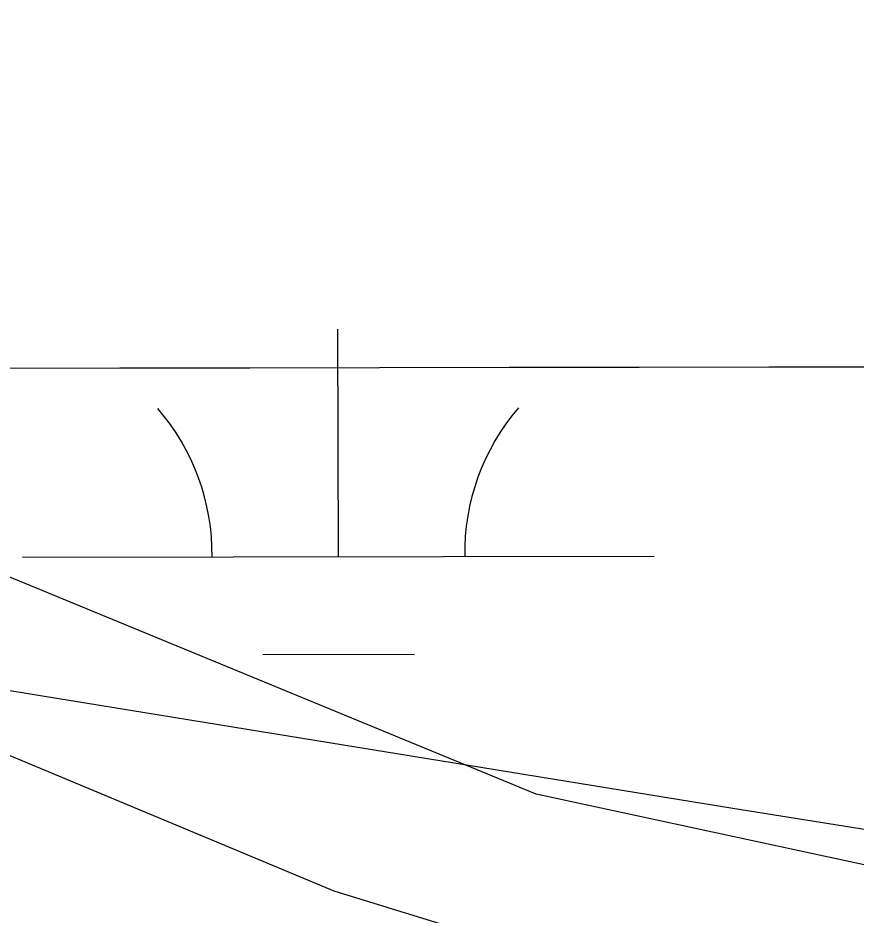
# Model space of a CAD drawing. Extents: x 3329332 to 3367211, y 631066 to 656469.
# Drawn here: x 3338292.7 to 3338425.4, y 648491.5 to 648633.5 of the extents above; entities that cross this region are included whole.
import ezdxf

# ---------------------------------------------------------------- set-up
doc = ezdxf.new("R2010")
doc.units = 0
for name, color, linetype in [('V-GRID-MAJR', 7, 'Continuous'), ('V-RIVR-EDGE', 7, 'Continuous'), ('V-SITE-VEGE', 7, 'Continuous'), ('V-TOPO-MINR', 7, 'Continuous'), ('V-WETL-SWMP', 7, 'Continuous')]:
    doc.layers.add(name, color=color, linetype=linetype)

msp = doc.modelspace()

# ---------------------------------------------------------------- linework, layer by layer
at = {"layer": 'V-GRID-MAJR'}
msp.add_spline([(3333438.762, 648570.676), (3338699.3000000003, 648578.71), (3343959.8370000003, 648587.509), (3349220.373, 648597.073), (3354480.9080000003, 648607.402), (3359741.441, 648618.497), (3365001.972, 648630.356), (3365001.973, 648630.356)], degree=3, dxfattribs=at)
at = {"layer": 'V-RIVR-EDGE'}
msp.add_spline([(3343636.8271070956, 646843.3989800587), (3343622.1108212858, 646851.5792317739), (3343608.9428611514, 646858.5922459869), (3343596.5399541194, 646861.3375356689), (3343585.2946953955, 646861.7531449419), (3343568.24393458, 646866.8367453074), (3343554.697763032, 646877.7287245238), (3343538.057816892, 646892.1185805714), (3343529.147033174, 646895.6308411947), (3343519.467360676, 646901.8596239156), (3343506.6900779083, 646910.0350810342), (3343488.8790585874, 646921.325408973), (3343476.1027347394, 646929.8886666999), (3343464.099135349, 646937.2866047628), (3343456.7481843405, 646944.2852351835), (3343449.7850339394, 646951.2829066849), (3343444.7484206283, 646953.23437568), (3343437.386921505, 646955.9671994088), (3343424.9830555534, 646958.3246884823), (3343409.480620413, 646962.2410513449), (3343396.697584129, 646968.089704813), (3343383.5277061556, 646974.3271178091), (3343375.7774475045, 646976.6730998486), (3343358.7228510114, 646980.205497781), (3343342.4448146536, 646984.1237784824), (3343324.996664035, 646985.3303316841), (3343315.3045255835, 646986.5177064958), (3343304.843498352, 646990.4216034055), (3343288.9638107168, 646998.60473188), (3343275.4109267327, 647006.7821068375), (3343264.954694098, 647012.6250067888), (3343248.681452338, 647018.4822905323), (3343233.954618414, 647022.3967355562), (3343209.925364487, 647028.2731976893), (3343162.260410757, 647042.3519666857), (3343147.918500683, 647045.1020509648), (3343128.926818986, 647049.4148447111), (3343116.5229530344, 647051.7723337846), (3343106.4526031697, 647056.8386736), (3343102.5793916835, 647058.7872658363), (3343086.688197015, 647062.3167870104), (3343081.258988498, 647062.3302118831), (3343073.506812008, 647063.9005927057), (3343064.593151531, 647066.249451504), (3343053.7481593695, 647071.7055097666), (3343047.940739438, 647075.5978996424), (3343041.7426421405, 647078.3278466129), (3343029.344529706, 647083.0121393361), (3343020.0488221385, 647087.6887607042), (3343006.4940203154, 647095.090534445), (3342971.6236099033, 647107.974257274), (3342951.4790744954, 647116.5557344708), (3342937.1515482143, 647125.1228278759), (3342928.2455590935, 647130.5740915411), (3342903.0586568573, 647138.7802340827), (3342877.487789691, 647148.5385379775), (3342858.8954156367, 647157.5039801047), (3342849.609297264, 647166.0586075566), (3342844.19159578, 647170.7256397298), (3342831.7934833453, 647175.4099324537), (3342823.655424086, 647177.7568734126), (3342803.887182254, 647181.6837843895), (3342796.52568313, 647184.4166081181), (3342787.2309344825, 647189.4810300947), (3342775.609382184, 647194.5512055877), (3342758.944504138, 647198.858245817), (3342732.97337041, 647203.5761007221), (3342721.3451056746, 647205.9316719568), (3342697.703652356, 647211.8071751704), (3342663.989931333, 647221.973416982), (3342635.705418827, 647232.1262339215), (3342620.593661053, 647237.2050396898), (3342601.9840264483, 647239.1900708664), (3342563.6166981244, 647249.3678197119), (3342526.798654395, 647258.7661316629), (3342490.762924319, 647270.8771300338), (3342457.056874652, 647284.1457767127), (3342444.661638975, 647289.9934712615), (3342438.029712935, 647274.1099479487), (3342415.16769651, 647281.5347357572), (3342391.925550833, 647292.0628873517), (3342329.1699355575, 647319.7520755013), (3342295.0780031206, 647333.7972823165), (3342283.068650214, 647338.8684167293), (3342254.791809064, 647352.1236385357), (3342236.19751717, 647360.3134794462), (3342218.3759497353, 647367.3380006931), (3342205.204153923, 647372.7998124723), (3342191.64743426, 647379.4259849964), (3342179.2579521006, 647387.6004831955), (3342172.2852125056, 647390.720148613), (3342149.820585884, 647402.0219835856), (3342116.8997266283, 647419.1667185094), (3342096.3664316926, 647427.3613540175), (3342074.6726116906, 647436.7222681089), (3342056.4594079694, 647442.1965458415), (3342048.7110671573, 647445.3181290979), (3342046.3909759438, 647448.0384868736), (3342044.4577264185, 647450.3700851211), (3342038.2586702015, 647452.712231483), (3342007.6463951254, 647462.4830013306), (3341964.2482070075, 647476.9390228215), (3341952.242689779, 647483.5613596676), (3341946.042674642, 647485.5157054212), (3341937.125178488, 647486.313361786), (3341928.594524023, 647486.7222586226), (3341922.397385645, 647489.8400062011), (3341906.513862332, 647496.4719322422), (3341894.505468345, 647501.9308672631), (3341878.2379801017, 647510.1149546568), (3341870.0932084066, 647509.7472913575), (3341856.9137412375, 647512.1066982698), (3341848.000080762, 647514.4555570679), (3341827.073231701, 647520.324347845), (3341821.2638939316, 647523.4411365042), (3341814.6789549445, 647526.5598430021), (3341810.025347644, 647526.571350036), (3341806.5332243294, 647525.8043790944), (3341795.289883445, 647526.9955895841), (3341774.7450814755, 647530.5366177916), (3341748.7854547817, 647539.9080799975), (3341739.1000287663, 647543.8100590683), (3341723.2049984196, 647545.7883778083), (3341703.4377155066, 647550.1030893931), (3341688.708963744, 647553.2419331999), (3341675.143613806, 647556.3779002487), (3341665.0684693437, 647559.505237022), (3341655.7785152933, 647566.5086620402), (3341650.35985489, 647570.787893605), (3341641.0583938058, 647573.1377113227), (3341619.3521078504, 647577.4572175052), (3341603.0731125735, 647580.9876975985), (3341588.7244900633, 647581.0231776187), (3341577.8641551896, 647580.2744261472), (3341570.499779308, 647581.843848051), (3341563.913881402, 647584.5747539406), (3341550.35620282, 647590.8131258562), (3341537.182489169, 647595.4993364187), (3341511.9936690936, 647602.9298777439), (3341494.1644303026, 647606.8519941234), (3341474.01126462, 647611.9432658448), (3341452.3126500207, 647619.3651768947), (3341435.647771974, 647623.672217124), (3341426.7293169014, 647624.0820728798), (3341409.6747204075, 647627.6144708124), (3341399.593822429, 647628.4150039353), (3341382.156219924, 647633.887363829), (3341364.3346524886, 647640.9118850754), (3341355.4209920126, 647643.2607438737), (3341344.179568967, 647645.2275555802), (3341336.034797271, 647644.8598922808), (3341320.5266086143, 647646.449451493), (3341290.677468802, 647651.176895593), (3341274.0145085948, 647656.2595370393), (3341268.5862589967, 647656.6607625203), (3341256.951281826, 647656.301729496), (3341232.5255970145, 647658.6889450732), (3341211.979836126, 647661.842172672), (3341186.0144559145, 647668.8868312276), (3341159.6564804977, 647673.9934456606), (3341146.4731776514, 647674.8016501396), (3341117.007043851, 647677.589132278), (3341103.433063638, 647677.2348938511), (3341097.616054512, 647677.2492776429), (3341091.8028810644, 647678.8148638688), (3341087.9296695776, 647680.7634561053), (3341085.2198599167, 647682.7091715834), (3341079.7954459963, 647684.661599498), (3341055.366884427, 647685.8854132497), (3341036.3684902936, 647687.4836027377), (3341024.7306363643, 647685.9611678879), (3341011.1547383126, 647684.8313282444), (3340999.5255146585, 647686.7990988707), (3340985.1855224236, 647690.3247843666), (3340953.8005228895, 647701.2608738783), (3340935.5930726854, 647709.0619552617), (3340923.584678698, 647714.5208902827), (3340917.0016575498, 647718.4151979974), (3340910.7968478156, 647718.4305407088), (3340908.0793667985, 647717.2738513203), (3340903.8135601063, 647717.2843994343), (3340894.5092222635, 647718.4708153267), (3340882.4893212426, 647719.2761430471), (3340860.789747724, 647726.3102534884), (3340855.75697009, 647729.812924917), (3340851.89047104, 647734.4761214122), (3340848.4060190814, 647736.811555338), (3340842.5909277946, 647737.6015403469), (3340826.314809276, 647742.2954222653), (3340811.5946877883, 647748.9244715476), (3340794.9432346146, 647758.6607202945), (3340781.396104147, 647769.1648989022), (3340774.827466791, 647778.8762157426), (3340770.949460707, 647778.8858049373), (3340766.3035247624, 647781.9997168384), (3340765.154506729, 647787.8196027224), (3340765.1631370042, 647791.3098081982), (3340761.6815618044, 647794.8086439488), (3340748.8985255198, 647800.6572974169), (3340736.8843780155, 647803.7894287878), (3340725.2589900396, 647807.3084018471), (3340719.4477344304, 647809.6495892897), (3340716.353959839, 647813.1474661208), (3340707.8348124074, 647818.2099702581), (3340686.534546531, 647829.8967290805), (3340660.9655972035, 647840.4306341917), (3340654.377781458, 647842.3859388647), (3340636.5533372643, 647848.2470582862), (3340626.477233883, 647850.986594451), (3340619.1090223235, 647851.0048139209), (3340608.2458106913, 647849.0926606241), (3340603.203443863, 647848.7173259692), (3340600.494593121, 647851.0508420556), (3340597.786701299, 647853.7721587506), (3340589.6467242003, 647855.343498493), (3340581.5086649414, 647857.6904394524), (3340569.1143881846, 647863.9259346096), (3340561.3708419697, 647868.9865209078), (3340557.892143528, 647873.6487584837), (3340534.6413675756, 647880.686704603), (3340500.541763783, 647891.6295065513), (3340470.702213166, 647900.2349567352), (3340445.522023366, 647911.1557035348), (3340419.5623966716, 647920.5271657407), (3340404.067632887, 647927.5459334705), (3340372.685510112, 647939.6454248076), (3340342.4696659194, 647952.9054412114), (3340306.057642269, 647969.6710058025), (3340282.828921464, 647985.6283659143), (3340275.0940055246, 647994.1791576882), (3340268.900702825, 647998.8481077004), (3340258.823640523, 648001.199843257), (3340240.223595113, 648007.0628805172), (3340208.8366777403, 648017.2233688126), (3340162.736351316, 648036.7275106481), (3340150.3468691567, 648044.9020088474), (3340132.923650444, 648056.1913778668), (3340120.1463676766, 648064.3668349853), (3340103.8769615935, 648071.7753211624), (3340062.4148997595, 648085.063146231), (3340020.562160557, 648097.1885283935), (3340008.159253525, 648099.9338180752), (3339970.575197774, 648113.2120539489), (3339931.446652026, 648129.2087297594), (3339889.974042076, 648138.2307481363), (3339851.5961656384, 648144.1426902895), (3339826.794187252, 648151.1844720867), (3339779.131151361, 648166.0388423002), (3339750.4607560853, 648176.9682193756), (3339726.4410913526, 648186.7226875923), (3339710.1716852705, 648194.1311737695), (3339698.5520508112, 648199.9769504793), (3339684.9905365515, 648204.6641199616), (3339657.470118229, 648210.1614117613), (3339640.4049736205, 648209.4280030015), (3339598.1414197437, 648212.2471294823), (3339566.358071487, 648218.9183712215), (3339519.0713291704, 648229.118175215), (3339492.7200661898, 648236.9393939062), (3339468.307806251, 648244.7558180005), (3339451.6400514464, 648247.899456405), (3339423.72320224, 648249.9075016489), (3339391.1489100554, 648250.3758514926), (3339356.2621980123, 648256.6669639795), (3339323.3125711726, 648262.1776806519), (3339267.0929899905, 648266.970331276), (3339191.493926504, 648276.0767345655), (3339142.6492693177, 648283.5657699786), (3339080.627062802, 648294.1898135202), (3339050.0051985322, 648300.0825772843), (3339012.788806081, 648305.2160414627), (3338936.4160592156, 648315.0999638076), (3338861.5935558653, 648324.5922498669), (3338841.0430003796, 648325.8064744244), (3338779.400923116, 648333.3271541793), (3338716.984203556, 648341.237552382), (3338619.6702238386, 648351.1732563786), (3338573.9260536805, 648357.879019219), (3338540.2008256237, 648363.3916537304), (3338502.213626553, 648370.4660387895), (3338454.128268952, 648371.3605460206), (3338406.04578811, 648373.4184550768), (3338372.6958947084, 648373.8887227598), (3338327.7215722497, 648378.2657641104), (3338302.9100046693, 648381.4295398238), (3338283.518056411, 648380.7018845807), (3338273.82495904, 648381.5014587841), (3338260.6522043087, 648386.5754699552), (3338248.6428514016, 648391.646604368), (3338238.5715426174, 648396.3251435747), (3338223.4501956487, 648397.5259432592), (3338149.397539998, 648404.6895078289), (3338106.754815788, 648410.9997987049), (3338090.4815740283, 648416.8570824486), (3338075.7662471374, 648425.4251347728), (3338068.017906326, 648428.5467180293), (3338061.041331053, 648430.1151810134), (3338050.188667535, 648432.4688344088), (3338042.0563617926, 648437.1425790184), (3338023.077146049, 648446.4967806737), (3338014.178828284, 648455.0504492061), (3338009.5482350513, 648464.3691708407), (3338008.012375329, 648470.5778162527), (3338005.6980376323, 648475.6249776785), (3338000.2832129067, 648481.4554116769), (3337993.311432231, 648484.962877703), (3337977.799407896, 648485.0012344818), (3337963.842421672, 648486.5869580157), (3337952.2227872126, 648492.4327347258), (3337934.79860958, 648503.3343031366), (3337924.3558018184, 648514.6064116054), (3337915.4689910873, 648527.8136874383), (3337906.963268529, 648538.3054000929), (3337897.6704377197, 648544.1454232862), (3337885.6534134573, 648546.1141528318), (3337868.6055294, 648552.3611550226), (3337833.747584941, 648570.2862857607), (3337831.4265348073, 648572.6188429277), (3337828.3413904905, 648579.6069252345), (3337825.256246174, 648586.595007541), (3337821.7775477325, 648591.257245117), (3337805.128012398, 648601.7690950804), (3337772.198522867, 648615.4236245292), (3337745.0716586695, 648623.2467610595), (3337725.3043757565, 648627.561472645), (3337697.3971157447, 648633.4475239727), (3337655.9264236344, 648643.2451435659), (3337633.050982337, 648645.2407228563), (3337587.683105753, 648647.2919194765), (3337530.6735395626, 648646.2694788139), (3337482.1965456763, 648645.6137425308), (3337469.4000845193, 648646.0331874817), (3337459.3258989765, 648649.5483248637), (3337449.6337605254, 648650.7356996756), (3337425.977923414, 648650.7941937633), (3337387.1921090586, 648648.5632820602), (3337346.0785321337, 648645.9503232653), (3337294.491462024, 648642.1998534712), (3337235.915350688, 648634.9764387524), (3337203.720228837, 648631.9536242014), (3337180.834239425, 648629.6833967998), (3337120.3162482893, 648621.3013748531), (3337079.5770471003, 648613.2582486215), (3337041.950798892, 648609.4732577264), (3337018.288249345, 648606.8171475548), (3336982.5914149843, 648599.1493559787), (3336951.5549003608, 648594.1846616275), (3336908.505197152, 648592.7398992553), (3336875.1648929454, 648597.088173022), (3336858.1045429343, 648598.2937673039), (3336851.1308444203, 648601.025632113), (3336844.931788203, 648603.367778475), (3336839.116696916, 648604.1577634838), (3336830.97288414, 648604.1779007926), (3336822.0457987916, 648601.0975510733), (3336811.5607985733, 648595.3064327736), (3336803.0243905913, 648593.38852596), (3336796.0430207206, 648593.017985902), (3336789.068363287, 648595.3620501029), (3336779.3743069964, 648595.773823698), (3336757.2572063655, 648590.787074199), (3336729.690759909, 648577.6699367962), (3336702.1377383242, 648569.9820079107), (3336685.851071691, 648570.4100831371), (3336673.8330885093, 648571.991012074), (3336663.7483548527, 648571.2403427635), (3336652.882266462, 648568.1647876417), (3336636.9603863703, 648559.2846893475), (3336627.2586587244, 648556.5940580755), (3336614.4593208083, 648555.8501012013), (3336584.9759264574, 648551.6571723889), (3336546.1862764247, 648547.8750582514), (3336510.1064360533, 648542.1472286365), (3336477.9017250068, 648535.2464080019), (3336448.4029879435, 648524.8486694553), (3336423.931274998, 648508.6214558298), (3336410.7115332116, 648494.6932371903), (3336400.5932373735, 648480.3695465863), (3336397.4630238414, 648469.1310002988), (3336394.711021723, 648454.0134890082), (3336388.0781367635, 648437.7421650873), (3336381.4500464, 648423.409844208), (3336375.9901524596, 648411.0136496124), (3336372.482686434, 648404.0418689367), (3336364.323530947, 648397.8571965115), (3336361.2134547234, 648394.762463), (3336359.6555398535, 648392.0516944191), (3336357.7011941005, 648385.8516792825), (3336351.0903642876, 648378.4997693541), (3336344.851033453, 648364.5542901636), (3336339.7981185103, 648359.9131488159), (3336331.2597926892, 648357.2196407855), (3336326.2116723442, 648354.5175024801), (3336319.2197543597, 648349.8811557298), (3336309.8904846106, 648340.9847558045), (3336302.5136427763, 648337.5127697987), (3336295.1348831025, 648333.2651825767), (3336286.9699740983, 648324.753706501), (3336280.3696924, 648321.6676032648), (3336267.1739236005, 648317.4343998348), (3336257.8667089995, 648317.457413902), (3336251.6618992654, 648317.4727566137), (3336242.352766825, 648316.7201694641), (3336231.4924319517, 648315.9714179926), (3336219.8584136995, 648316.0001855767), (3336194.6504152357, 648315.6747147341), (3336165.5749588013, 648319.6246397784), (3336148.122013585, 648318.8921899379), (3336131.0530332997, 648316.6075787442), (3336112.040255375, 648312.3887591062), (3336101.9488092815, 648308.9234855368), (3336086.414729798, 648300.0424283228), (3336075.546723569, 648296.1912719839), (3336060.4167463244, 648293.9018661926), (3336047.620285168, 648294.3213111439), (3336032.5056506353, 648298.2367150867), (3336021.6558638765, 648301.7537703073), (3336016.2304910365, 648303.3183976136), (3336006.536434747, 648303.7301712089), (3335978.6195855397, 648305.7382164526), (3335940.2158182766, 648301.1795421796), (3335891.725399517, 648295.0945973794), (3335848.668024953, 648290.5474301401), (3335790.1091741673, 648290.304426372), (3335753.2671574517, 648290.0077231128), (3335726.4993262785, 648286.1958824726), (3335694.691046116, 648282.7843083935), (3335674.8959545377, 648275.8528023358), (3335659.375299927, 648272.4009536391), (3335636.485474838, 648268.5795238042), (3335620.5808552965, 648266.6798364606), (3335591.8816924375, 648265.9751952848), (3335557.760033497, 648267.9985832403), (3335544.1870122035, 648268.0321454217), (3335523.2429025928, 648266.920525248), (3335504.6208020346, 648263.8641485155), (3335489.879584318, 648261.9615844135), (3335466.2323774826, 648265.5102839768), (3335442.1868219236, 648264.7941357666), (3335411.550573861, 648264.8698904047), (3335377.8042495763, 648261.8509115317), (3335309.145322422, 648254.6524287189), (3335266.481501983, 648252.4311062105), (3335243.9861899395, 648251.3233217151), (3335220.7162355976, 648250.6052556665), (3335202.4953605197, 648252.9771285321), (3335190.085741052, 648253.0078139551), (3335171.0777577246, 648250.7279973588), (3335140.040284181, 648245.3755023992), (3335097.7364556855, 648231.9070033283), (3335079.888997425, 648228.4609081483), (3335074.8475895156, 648228.4733741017), (3335068.641820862, 648228.100916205), (3335061.6614099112, 648228.1181767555), (3335052.348441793, 648225.8143871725), (3335042.2617902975, 648224.2881166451), (3335032.1655496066, 648218.883840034), (3335022.075062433, 648215.8063670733), (3335003.0651612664, 648212.7509492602), (3334965.832467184, 648211.2918030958), (3334950.711120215, 648212.4926027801), (3334915.8148189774, 648214.905709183), (3334852.211683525, 648213.5117695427), (3334793.257360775, 648210.1673198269), (3334744.7774901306, 648208.3481817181), (3334710.648159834, 648207.2691648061), (3334677.2905950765, 648204.6370276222), (3334638.509575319, 648204.3451189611), (3334608.649887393, 648204.8067563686), (3334566.769339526, 648205.6859208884), (3334543.1135024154, 648205.7444149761), (3334524.8839970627, 648204.6260823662), (3334499.6721629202, 648202.7494090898), (3334450.4205267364, 648202.4833912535), (3334410.477064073, 648202.5821599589), (3334380.228616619, 648202.6569556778), (3334353.8668055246, 648206.2123676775), (3334344.5576730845, 648205.4597805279), (3334325.5516075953, 648203.9555651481), (3334283.271752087, 648200.1820812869), (3334254.566835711, 648197.1506364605), (3334219.268350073, 648193.7476926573), (3334183.2000167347, 648192.6734703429), (3334158.3779010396, 648191.5714393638), (3334149.457528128, 648191.205693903), (3334137.0402373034, 648188.1339744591), (3334128.501911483, 648185.440466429), (3334111.044171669, 648182.7690135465), (3334081.563654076, 648179.7394865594), (3334057.1293389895, 648178.636496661), (3334040.8436312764, 648179.4523724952), (3334029.993844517, 648182.969427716), (3334019.911028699, 648182.9943596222), (3333987.3213938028, 648177.2578997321), (3333955.1224362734, 648172.6838827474), (3333933.013006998, 648170.799538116), (3333908.970328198, 648171.2467917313), (3333889.5831745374, 648172.4581395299), (3333868.256058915, 648173.2864813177), (3333818.617581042, 648173.4092230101), (3333772.0776723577, 648171.973090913), (3333733.678699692, 648169.3534196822), (3333687.913433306, 648167.5275691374), (3333647.9594225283, 648163.3605311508), (3333617.3135852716, 648159.5582797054), (3333590.539041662, 648153.0318348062), (3333562.604931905, 648148.059469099), (3333531.5645816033, 648141.5435723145), (3333511.0063547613, 648139.6553920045), (3333488.8978844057, 648138.1588479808), (3333475.711704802, 648137.8036506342), (3333461.743211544, 648134.7357668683), (3333439.4028820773, 648130.067855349)], degree=3, dxfattribs=at)
at = {"layer": 'V-SITE-VEGE'}
msp.add_lwpolyline([(3338452.485, 648463.277), (3338402.199, 648477.001), (3338342.768, 648495.2980000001), (3338287.9080000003, 648518.1680000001), (3338237.6210000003, 648545.615), (3338191.906, 648568.485), (3338141.617, 648582.207), (3338054.757, 648609.652), (3337981.611, 648650.819), (3337817.034, 648751.449), (3337748.461, 648783.47), (3337721.0300000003, 648769.7440000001), (3337689.0300000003, 648774.321), (3337643.31, 648769.7440000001)], dxfattribs=at)
at = {"layer": 'V-TOPO-MINR'}
msp.add_lwpolyline([(3339568.1212697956, 648326.9408610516), (3338789.030387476, 648447.9800621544), (3338764.503263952, 648451.7200169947), (3338650.4469725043, 648469.5308505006), (3338568.917857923, 648482.3487117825), (3338487.406695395, 648495.2789892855), (3338405.922460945, 648508.377891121), (3338324.4561785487, 648521.589209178), (3338032.089181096, 648569.312588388), (3338018.156156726, 648571.5344512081), (3338004.212849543, 648573.6880815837), (3337990.2541181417, 648575.7393632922), (3337976.2851039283, 648577.7224125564), (3337008.761825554, 648691.9731929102), (3336971.677506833, 648691.9616879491), (3335984.7314921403, 648636.9702250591), (3335964.456659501, 648634.1255200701), (3335944.2653402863, 648630.7385135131), (3335158.0523334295, 648391.1722386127)], dxfattribs=at)
at = {"layer": 'V-WETL-SWMP'}
for p, q in [((3338343.459458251, 648548.220469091), (3338343.3914651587, 648584.2203482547)), ((3338293.4595650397, 648548.1259599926), (3338393.459351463, 648548.3149781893)), ((3338331.488628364, 648532.7668387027), (3338355.4885771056, 648532.8122030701))]:
    msp.add_line(p, q, dxfattribs=at)
msp.add_lwpolyline([(3338998.042, 648749.765), (3338948.63, 648731.037), (3338873.668, 648746.081), (3338817.8000000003, 648768.844), (3338754.0330000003, 648782.696), (3338682.274, 648773.074), (3338617.136, 648747.725), (3338581.002, 648703.145), (3338549.183, 648632.772), (3338522.9220000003, 648555.6410000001), (3338506.967, 648513.1730000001), (3338449.713, 648494.495), (3338374.758, 648510.66), (3338269.73, 648553.903), (3338123.324, 648608.6140000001), (3337950.271, 648700.465), (3337808.512, 648780.9130000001), (3337697.853, 648819.711), (3337600.329, 648810.254), (3337493.843, 648800.853), (3337403.219, 648819.358), (3337365.3540000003, 648854.33), (3337382.66, 648932.638), (3337446.261, 649067.783)], dxfattribs=at)
for centre, radius, start, end in [((3338288.215743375, 648548.5908514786), 35.24628790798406, 359.3364804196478, 40.88013875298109), ((3338398.7013796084, 648548.7996898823), 35.24628790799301, 139.3364755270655, 180.88013386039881)]:
    msp.add_arc(centre, radius, start, end, dxfattribs=at)

doc.saveas('drawing.dxf')
